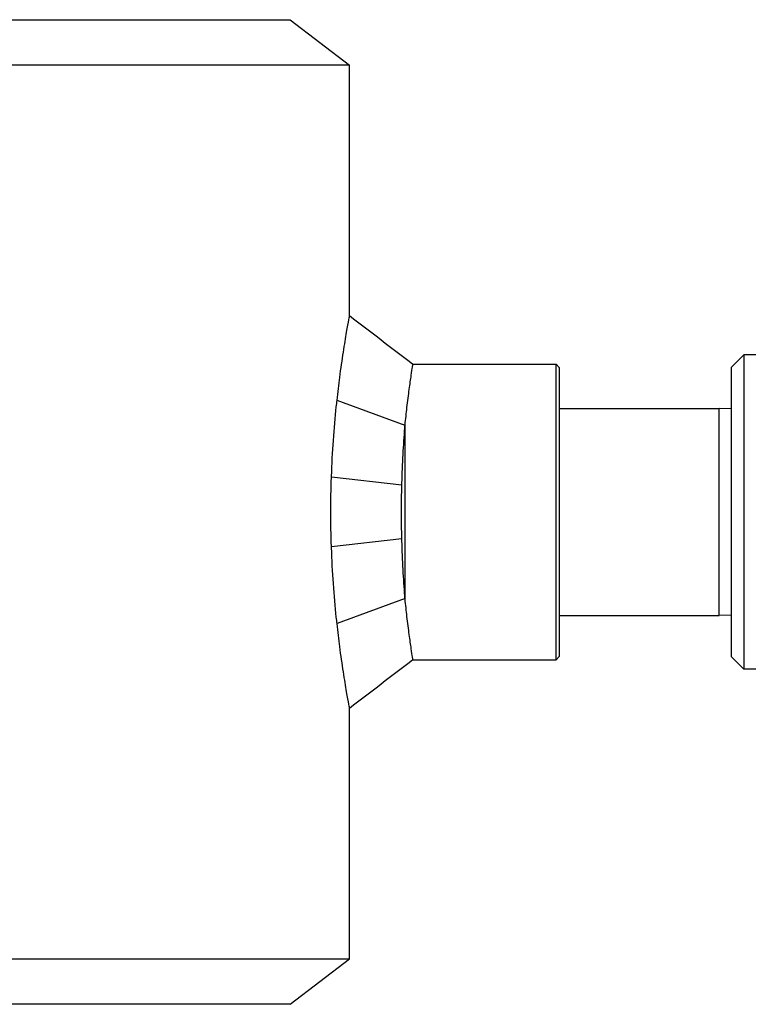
# Model space of a CAD drawing. Header units: inches. Extents: x 24 to 1128, y -69 to 748.
# Tile 599 of 656: x 613.42 to 617.12, y 598.04 to 603.04. Entities that reach past the tile are written whole.
import ezdxf

# ---------------------------------------------------------------- set-up
doc = ezdxf.new("R2010")
doc.units = ezdxf.units.IN
doc.header["$LTSCALE"] = 32
doc.header["$MEASUREMENT"] = 0
doc.layers.add('Visible (ANSI)', color=7, linetype='Continuous', lineweight=30)

msp = doc.modelspace()

# ---------------------------------------------------------------- linework, layer by layer
at = {"layer": 'Visible (ANSI)'}
for p, q in [((606.77013, 603.03853), (614.79113, 603.03853)), ((614.79113, 603.03853), (615.09313, 602.8068)), ((615.09313, 602.8068), (606.46813, 602.8068)), ((615.09313, 601.53566), (615.09313, 602.8068)), ((617.03063, 601.27353), (617.09313, 601.33603)), ((617.09313, 601.33603), (617.09313, 599.74103)), ((617.24962, 601.33603), (617.09313, 601.33603)), ((615.41438, 601.28853), (616.14001, 601.28853)), ((616.14001, 599.78853), (616.14001, 601.28853)), ((616.15563, 601.2729), (616.14001, 601.28853)), ((616.15563, 601.2729), (616.15563, 599.80415)), ((617.03063, 599.80353), (617.03063, 601.27353)), ((615.37438, 600.97836), (615.029, 601.10549)), ((616.15563, 601.06353), (616.96813, 601.06353)), ((616.96813, 600.01353), (616.96813, 601.06353)), ((617.03063, 601.06189), (616.96813, 601.06353)), ((615.37438, 600.0987), (615.37438, 600.97836)), ((615.35797, 600.67477), (615.00087, 600.71621)), ((615.35797, 600.40229), (615.00087, 600.36085)), ((615.37438, 600.0987), (615.029, 599.97157)), ((616.15563, 600.01353), (616.96813, 600.01353)), ((617.03063, 600.01517), (616.96813, 600.01353)), ((616.15563, 599.80415), (616.14001, 599.78853)), ((617.03063, 599.80353), (617.09313, 599.74103)), ((615.41438, 599.78853), (616.14001, 599.78853)), ((617.18806, 599.74103), (617.09313, 599.74103)), ((615.09313, 598.27026), (615.09313, 599.5414)), ((606.46813, 598.27026), (615.09313, 598.27026)), ((614.79113, 598.03853), (615.09313, 598.27026)), ((614.79113, 598.03853), (606.77013, 598.03853))]:
    msp.add_line(p, q, dxfattribs=at)
for points, knots in [([(615.029, 601.10549), (615.03352, 601.1468), (615.03825, 601.18557), (615.04892, 601.267), (615.05526, 601.31077), (615.06734, 601.38889), (615.07307, 601.42324), (615.0827, 601.47897), (615.0866, 601.50041), (615.09182, 601.52876), (615.09313, 601.53566), (615.09313, 601.53566)], [1.4437365, 1.4437365, 1.4437365, 1.4437365, 1.8012659, 1.8012659, 2.262514, 2.262514, 2.7237622, 2.7237622, 3.1850104, 3.1850104, 3.6462585, 3.6462585, 3.6462585, 3.6462585]), ([(615.37438, 600.97836), (615.37752, 601.01111), (615.38077, 601.04145), (615.38776, 601.10211), (615.39172, 601.13332), (615.39914, 601.18836), (615.4026, 601.2122), (615.40833, 601.25049), (615.41062, 601.26499), (615.41364, 601.28401), (615.41438, 601.28853), (615.41438, 601.28853)], [6.8931085, 6.8931085, 6.8931085, 6.8931085, 7.1895044, 7.1895044, 7.5489745, 7.5489745, 7.9084446, 7.9084446, 8.2679147, 8.2679147, 8.6273848, 8.6273848, 8.6273848, 8.6273848]), ([(615.00087, 600.71621), (615.00092, 600.71758), (615.00097, 600.71895), (615.00319, 600.78169), (615.0065, 600.84308), (615.01489, 600.96178), (615.01999, 601.01917), (615.02667, 601.08387), (615.02783, 601.09476), (615.029, 601.10549)], [0.440256, 0.440256, 0.440256, 0.440256, 0.4503165, 0.4503165, 0.9006329, 0.9006329, 1.3509494, 1.3509494, 1.4437365, 1.4437365, 1.4437365, 1.4437365]), ([(615.35797, 600.67477), (615.35805, 600.67796), (615.35814, 600.68115), (615.35957, 600.73351), (615.36162, 600.78265), (615.36681, 600.87751), (615.36996, 600.92329), (615.37371, 600.97014), (615.37405, 600.97426), (615.37438, 600.97836)], [0.33801112, 0.33801112, 0.33801112, 0.33801112, 0.36146602, 0.36146602, 0.72293205, 0.72293205, 1.08439807, 1.08439807, 1.11957012, 1.11957012, 1.11957012, 1.11957012]), ([(615.00087, 600.36085), (615.00083, 600.36195), (615.00078, 600.36304), (614.99832, 600.42265), (614.99713, 600.48154), (614.99713, 600.59552), (614.99832, 600.65441), (615.00078, 600.71402), (615.00083, 600.71511), (615.00087, 600.71621)], [-7.39083201, -7.39083201, -7.39083201, -7.39083201, -7.38268163, -7.38268163, -6.94839231, -6.94839231, -6.514103, -6.514103, -6.50595262, -6.50595262, -6.50595262, -6.50595262]), ([(615.35797, 600.40229), (615.35679, 600.44827), (615.35622, 600.49417), (615.35622, 600.53853), (615.35622, 600.58289), (615.35679, 600.62879), (615.35797, 600.67477)], [-0.33801111, -0.33801111, -0.33801111, -0.33801111, 0, 0, 0, 0.33801112, 0.33801112, 0.33801112, 0.33801112]), ([(615.37438, 600.0987), (615.37405, 600.1028), (615.37371, 600.10692), (615.36996, 600.15377), (615.36681, 600.19955), (615.36162, 600.29441), (615.35957, 600.34355), (615.35814, 600.39591), (615.35805, 600.3991), (615.35797, 600.40229)], [-1.11957012, -1.11957012, -1.11957012, -1.11957012, -1.08439807, -1.08439807, -0.72293205, -0.72293205, -0.36146602, -0.36146602, -0.33801111, -0.33801111, -0.33801111, -0.33801111]), ([(615.029, 599.97157), (615.02783, 599.9823), (615.02667, 599.99319), (615.01999, 600.05788), (615.01489, 600.11528), (615.0065, 600.23398), (615.00319, 600.29537), (615.00097, 600.35811), (615.00092, 600.35948), (615.00087, 600.36085)], [13.1412977, 13.1412977, 13.1412977, 13.1412977, 13.2340848, 13.2340848, 13.6844012, 13.6844012, 14.1347177, 14.1347177, 14.1447781, 14.1447781, 14.1447781, 14.1447781]), ([(615.41438, 599.78853), (615.41438, 599.78853), (615.41364, 599.79305), (615.41062, 599.81207), (615.40833, 599.82657), (615.4026, 599.86486), (615.39914, 599.8887), (615.39172, 599.94374), (615.38776, 599.97495), (615.38077, 600.03561), (615.37752, 600.06595), (615.37438, 600.0987)], [2.8757949, 2.8757949, 2.8757949, 2.8757949, 3.2352651, 3.2352651, 3.5947352, 3.5947352, 3.9542053, 3.9542053, 4.3136754, 4.3136754, 4.6100713, 4.6100713, 4.6100713, 4.6100713]), ([(615.09313, 599.5414), (615.09313, 599.5414), (615.09182, 599.5483), (615.0866, 599.57665), (615.0827, 599.59809), (615.07307, 599.65382), (615.06734, 599.68817), (615.05526, 599.76629), (615.04892, 599.81006), (615.03825, 599.89149), (615.03352, 599.93026), (615.029, 599.97157)], [10.9387756, 10.9387756, 10.9387756, 10.9387756, 11.4000238, 11.4000238, 11.861272, 11.861272, 12.3225201, 12.3225201, 12.7837683, 12.7837683, 13.1412977, 13.1412977, 13.1412977, 13.1412977])]:
    msp.add_open_spline(points, degree=3, knots=knots, dxfattribs=at)
for points in [[(615.09313, 601.53566), (615.20022, 601.4533), (615.30729, 601.37089), (615.41438, 601.28853)], [(615.41438, 599.78853), (615.30729, 599.70617), (615.20022, 599.62376), (615.09313, 599.5414)]]:
    msp.add_open_spline(points, degree=3, dxfattribs=at)

doc.saveas('drawing.dxf')
